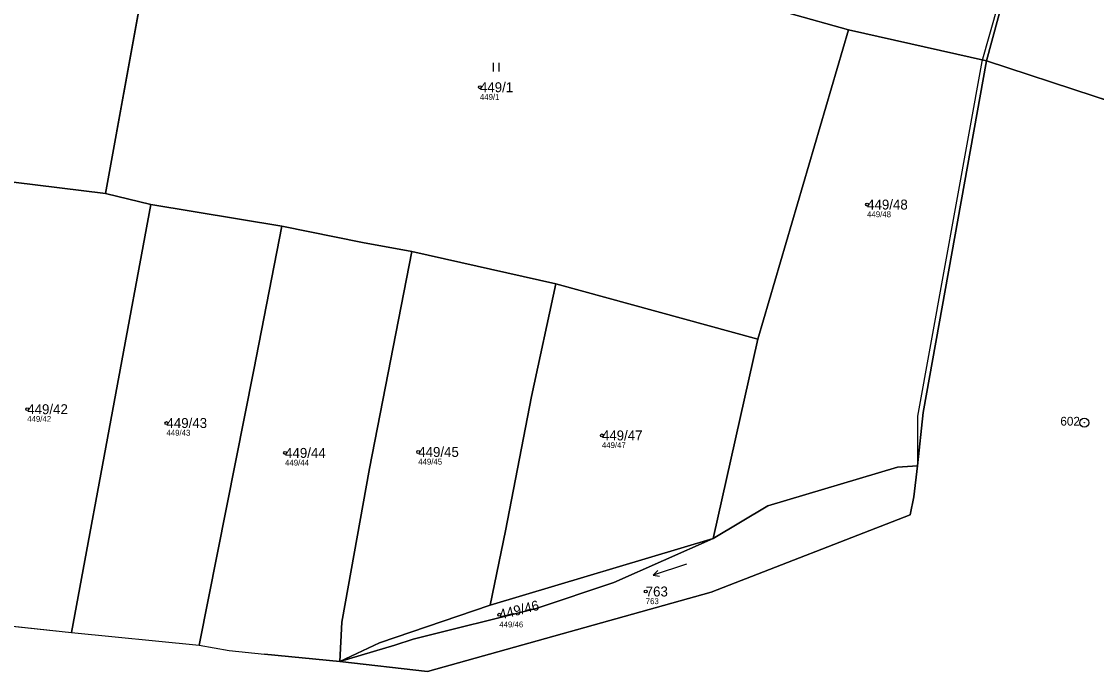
# Model space of a CAD drawing. Extents: x -732749 to -730903, y -1025757 to -1023435.
# Drawn here: x -732004.6 to -731820.6, y -1025232.8 to -1025121.6 of the extents above; entities that cross this region are included whole.
import ezdxf

# ---------------------------------------------------------------- set-up
doc = ezdxf.new("R2010")
doc.units = 0
for name, color, linetype in [('Definiční body', 7, 'Continuous'), ('Hranice parcel', 7, 'Continuous'), ('Parcelní čísla', 7, 'Continuous'), ('Polygon ku', 7, 'Continuous'), ('Polygon parcely', 7, 'Continuous'), ('Vnitřní kresba', 7, 'Continuous'), ('Značky bodu BP', 7, 'Continuous'), ('Značky kultur', 7, 'Continuous')]:
    doc.layers.add(name, color=color, linetype=linetype)

msp = doc.modelspace()

# ---------------------------------------------------------------- linework, layer by layer
at = {"layer": 'Definiční body'}
for centre in [(-731926.1, -1025132.81), (-731859.82, -1025152.89), (-732003.59, -1025187.91), (-731979.76, -1025190.28), (-731905.22, -1025192.4), (-731959.45, -1025195.39), (-731936.66, -1025195.23), (-731897.72, -1025219.11), (-731922.78, -1025223.09)]:
    msp.add_circle(centre, 0.25, dxfattribs=at)
at = {"layer": 'Hranice parcel'}
for p, q in [((-731825.8, -1025078.2), (-731839.4, -1025128.3)), ((-731979.04, -1025089.69), (-731990.17, -1025150.98)), ((-731863, -1025123), (-731873.23, -1025120.12)), ((-731878.51, -1025175.93), (-731863, -1025123)), ((-731863, -1025123), (-731839.4, -1025128.3)), ((-731839.4, -1025128.3), (-731850.25, -1025188.5)), ((-731820.98, -1025134.32), (-731839.4, -1025128.3)), ((-731810.16, -1025137.86), (-731820.98, -1025134.32)), ((-732005.93, -1025149.06), (-731990.17, -1025150.98)), ((-731990.17, -1025150.98), (-731982.46, -1025152.88)), ((-731982.46, -1025152.88), (-731960.02, -1025156.58)), ((-731937.74, -1025160.91), (-731913.09, -1025166.43)), ((-731913.09, -1025166.43), (-731878.51, -1025175.93)), ((-731886.16, -1025210.02), (-731878.51, -1025175.93)), ((-731850.25, -1025188.5), (-731851.2, -1025197.6)), ((-731886.16, -1025210.02), (-731924.32, -1025221.43)), ((-732016.87, -1025223.91), (-731996, -1025226.1)), ((-731996, -1025226.1), (-731974.15, -1025228.3)), ((-731974.15, -1025228.3), (-731969.05, -1025229.2)), ((-731969.05, -1025229.2), (-731962.97, -1025229.81)), ((-731950.1, -1025231.1), (-731962.97, -1025229.81))]:
    msp.add_line(p, q, dxfattribs=at)
for points in [[(-731996, -1025226.1), (-731988.43, -1025185.14), (-731982.46, -1025152.88)], [(-731974.15, -1025228.3), (-731964.82, -1025181.2), (-731960.02, -1025156.58)], [(-731960.02, -1025156.58), (-731946.19, -1025159.4), (-731937.74, -1025160.91)], [(-731950.1, -1025231.1), (-731949.76, -1025224.33), (-731945.02, -1025198.05), (-731937.74, -1025160.91)], [(-731924.32, -1025221.43), (-731921.7, -1025208.72), (-731917.27, -1025185.76), (-731913.09, -1025166.43)], [(-731851.2, -1025197.6), (-731854.63, -1025197.84), (-731876.83, -1025204.47), (-731886.16, -1025210.02)], [(-731851.2, -1025197.6), (-731851.81, -1025202.91), (-731852.45, -1025206)], [(-731852.45, -1025206), (-731886.5, -1025219.2), (-731935.1, -1025232.8), (-731950.1, -1025231.1)], [(-731886.16, -1025210.02), (-731903.2, -1025217.55), (-731916.46, -1025222), (-731937.5, -1025227.26), (-731940.68, -1025228.31), (-731950.1, -1025231.1)], [(-731950.1, -1025231.1), (-731943.3, -1025227.9), (-731924.32, -1025221.43)]]:
    msp.add_lwpolyline(points, dxfattribs=at)
at = {"layer": 'Polygon ku'}
msp.add_lwpolyline([(-732016.87, -1025223.91), (-731996, -1025226.1), (-731974.15, -1025228.3), (-731969.05, -1025229.2), (-731962.97, -1025229.81), (-731950.1, -1025231.1), (-731935.1, -1025232.8), (-731886.5, -1025219.2), (-731852.45, -1025206), (-731851.81, -1025202.91), (-731851.2, -1025197.6), (-731850.25, -1025188.5), (-731839.4, -1025128.3), (-731820.98, -1025134.32), (-731810.16, -1025137.86)], dxfattribs=at)
at = {"layer": 'Polygon parcely'}
for points in [[(-731858.89, -1025069.05), (-731873.23, -1025120.12), (-731863, -1025123), (-731839.4, -1025128.3), (-731825.8, -1025078.2)], [(-731839.4, -1025128.3), (-731820.98, -1025134.32), (-731810.16, -1025137.86), (-731805.13, -1025139.5), (-731790.72, -1025094.71), (-731790.49, -1025093.99), (-731805.57, -1025087.27), (-731823.52, -1025079.36), (-731825.8, -1025078.2)], [(-732005.93, -1025149.06), (-731990.17, -1025150.98), (-731979.04, -1025089.69), (-731977.16, -1025080.88), (-732054.22, -1025084.71), (-732054.03, -1025144.36), (-732052.13, -1025144.51), (-732041.98, -1025145.76), (-732026.71, -1025147.58)], [(-731863, -1025123), (-731873.23, -1025120.12), (-731907.35, -1025109.04), (-731929.17, -1025102.44), (-731942.11, -1025099.22), (-731979.04, -1025089.69), (-731990.17, -1025150.98), (-731982.46, -1025152.88), (-731960.02, -1025156.58), (-731946.19, -1025159.4), (-731937.74, -1025160.91), (-731913.09, -1025166.43), (-731878.51, -1025175.93)], [(-731886.16, -1025210.02), (-731876.83, -1025204.47), (-731854.63, -1025197.84), (-731851.2, -1025197.6), (-731850.25, -1025188.5), (-731839.4, -1025128.3), (-731863, -1025123), (-731878.51, -1025175.93)], [(-731996, -1025226.1), (-731988.43, -1025185.14), (-731982.46, -1025152.88), (-731990.17, -1025150.98), (-732005.93, -1025149.06), (-732009.25, -1025173.93), (-732016.87, -1025223.91)], [(-731974.15, -1025228.3), (-731964.82, -1025181.2), (-731960.02, -1025156.58), (-731982.46, -1025152.88), (-731988.43, -1025185.14), (-731996, -1025226.1)], [(-731969.05, -1025229.2), (-731962.97, -1025229.81), (-731950.1, -1025231.1), (-731949.76, -1025224.33), (-731945.02, -1025198.05), (-731937.74, -1025160.91), (-731946.19, -1025159.4), (-731960.02, -1025156.58), (-731964.82, -1025181.2), (-731974.15, -1025228.3)], [(-731921.7, -1025208.72), (-731917.27, -1025185.76), (-731913.09, -1025166.43), (-731937.74, -1025160.91), (-731945.02, -1025198.05), (-731949.76, -1025224.33), (-731950.1, -1025231.1), (-731943.3, -1025227.9), (-731924.32, -1025221.43)], [(-731878.51, -1025175.93), (-731913.09, -1025166.43), (-731917.27, -1025185.76), (-731921.7, -1025208.72), (-731924.32, -1025221.43), (-731886.16, -1025210.02)], [(-731886.16, -1025210.02), (-731903.2, -1025217.55), (-731916.46, -1025222), (-731937.5, -1025227.26), (-731940.68, -1025228.31), (-731950.1, -1025231.1), (-731935.1, -1025232.8), (-731886.5, -1025219.2), (-731852.45, -1025206), (-731851.81, -1025202.91), (-731851.2, -1025197.6), (-731854.63, -1025197.84), (-731876.83, -1025204.47)], [(-731886.16, -1025210.02), (-731924.32, -1025221.43), (-731943.3, -1025227.9), (-731950.1, -1025231.1), (-731940.68, -1025228.31), (-731937.5, -1025227.26), (-731916.46, -1025222), (-731903.2, -1025217.55)]]:
    msp.add_lwpolyline(points, close=True, dxfattribs=at)
at = {"layer": 'Vnitřní kresba'}
msp.add_lwpolyline([(-732010.65, -1025043.12), (-731990.57, -1025043.93), (-731976.01, -1025043.57), (-731969.09, -1025044.65), (-731968.25, -1025042.62), (-731928.86, -1025054.8), (-731893.65, -1025062.81), (-731893.45, -1025061.65), (-731858.56, -1025069.36), (-731826.03, -1025078.57), (-731840.18, -1025128.43), (-731851.22, -1025189.09), (-731851.2, -1025197.6)], dxfattribs=at)
at = {"layer": 'Značky bodu BP'}
for radius in [0.75, 0.03]:
    msp.add_circle((-731822.64, -1025190.22), radius, dxfattribs=at)
at = {"layer": 'Značky kultur'}
for p, q in [((-731923.79, -1025130.11), (-731923.79, -1025128.61)), ((-731922.79, -1025130.11), (-731922.79, -1025128.61)), ((-731890.73, -1025214.45), (-731896.43, -1025216.3)), ((-731896.43, -1025216.3), (-731895.66, -1025215.53)), ((-731896.43, -1025216.3), (-731895.35, -1025216.48))]:
    msp.add_line(p, q, dxfattribs=at)

# ---------------------------------------------------------------- texts
at = {"layer": 'Definiční body'}
for s, p in [('449/1', (-731926.1, -1025134.97)), ('449/48', (-731859.82, -1025155.05)), ('449/42', (-732003.59, -1025190.07)), ('449/43', (-731979.76, -1025192.44)), ('449/47', (-731905.22, -1025194.56)), ('449/44', (-731959.45, -1025197.55)), ('449/45', (-731936.66, -1025197.39)), ('763', (-731897.72, -1025221.27)), ('449/46', (-731922.78, -1025225.25))]:
    msp.add_text(s, height=1, dxfattribs=at).set_placement(p)
at = {"layer": 'Parcelní čísla'}
for s, p in [('449/1', (-731926.1, -1025133.66)), ('449/48', (-731859.82, -1025153.74)), ('449/42', (-732003.59, -1025188.76)), ('449/43', (-731979.76, -1025191.13)), ('449/47', (-731905.22, -1025193.25)), ('449/45', (-731936.66, -1025196.08)), ('449/44', (-731959.45, -1025196.24)), ('763', (-731897.72, -1025219.96))]:
    msp.add_text(s, height=1.7, dxfattribs=at).set_placement(p)
msp.add_text('449/46', height=1.7, rotation=14, dxfattribs=at).set_placement((-731922.57, -1025223.91))
at = {"layer": 'Značky bodu BP'}
msp.add_text('602', height=1.5, dxfattribs=at).set_placement((-731826.74, -1025190.72))

doc.saveas('drawing.dxf')
